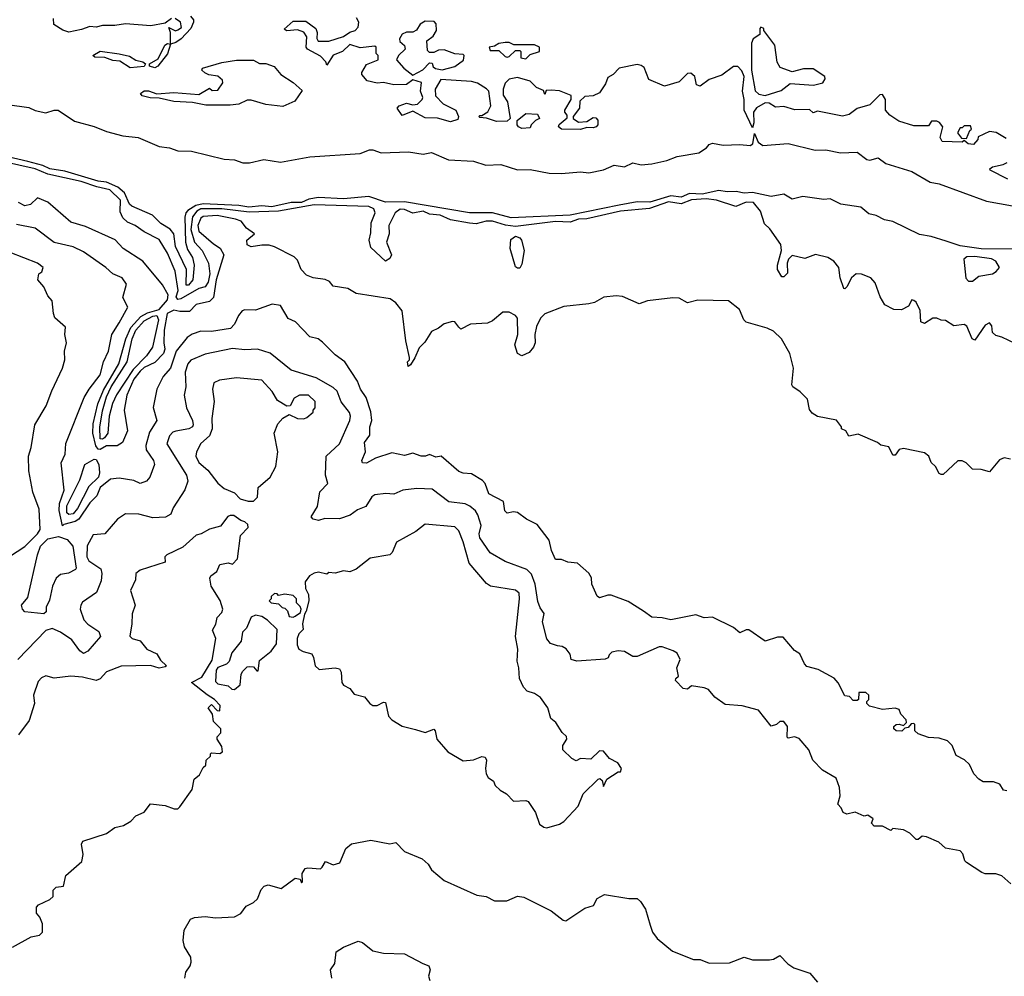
# Model space of a CAD drawing. Extents: x 2386423 to 2568864, y 578392 to 761999.
# Tile 307 of 454: x 2484351 to 2489046, y 679375 to 683936. Entities that reach past the tile are written whole.
import ezdxf

# ---------------------------------------------------------------- set-up
doc = ezdxf.new("R2010")
doc.units = 0

msp = doc.modelspace()

# ---------------------------------------------------------------- linework, layer by layer
at = {"layer": '0CON05XD'}
for points in [[(2485075, 683942.5), (2485045, 683920), (2484976.4, 683906.4), (2484855, 683916), (2484805, 683908), (2484745, 683908), (2484715, 683900), (2484685, 683903.8), (2484645, 683888.8), (2484585, 683877.5), (2484556.4, 683886.4), (2484513.6, 683913.6), (2484511.7, 683941.7)], [(2485165, 683952.5), (2485180, 683935), (2485180, 683925), (2485166.1, 683893.9), (2485120, 683845), (2485095, 683826.7), (2485070, 683820), (2485056.1, 683773.9), (2485010, 683715), (2484995, 683706.7), (2484970, 683715), (2484970, 683725), (2485010.7, 683749.3), (2485043.3, 683815), (2485055, 683822.5), (2485070, 683820), (2485070, 683875), (2485061.7, 683898.3), (2485093, 683883), (2485105, 683887.5), (2485121.7, 683898.3), (2485117.5, 683925), (2485091.7, 683941.7)], [(2487775, 683713.8), (2487755, 683713.3), (2487698.3, 683671.7), (2487639.3, 683650.7), (2487595, 683620), (2487577.5, 683625), (2487570, 683665), (2487551.7, 683681.7), (2487535, 683680), (2487495, 683640), (2487425, 683618.8), (2487350.7, 683650.7), (2487328.3, 683708.3), (2487315, 683717.5), (2487295, 683722.5), (2487210, 683705), (2487180, 683675), (2487155, 683660), (2487145, 683630), (2487115, 683587.5), (2487085, 683573.3), (2487045, 683570), (2487021.7, 683548.3), (2487020, 683515), (2486990, 683475), (2486990, 683465), (2487015, 683447.5), (2487055, 683450), (2487085, 683470), (2487098.3, 683468.3), (2487107.5, 683457.5), (2487107.5, 683435), (2487100, 683425), (2487085, 683420), (2487055, 683422.5), (2487025, 683413.3), (2486935, 683413.8), (2486920, 683425), (2486923.6, 683436.4), (2486961.7, 683468.3), (2486961.7, 683481.7), (2486950, 683495), (2486950, 683505), (2486980, 683555), (2486980, 683575), (2486925, 683596.7), (2486885, 683600), (2486861.7, 683598.3), (2486855, 683580), (2486848.3, 683598.3), (2486815, 683613.3), (2486785, 683642.5), (2486725, 683661.2), (2486685, 683652.5), (2486666.4, 683633.6), (2486656.7, 683605), (2486657, 683577), (2486676.7, 683545), (2486690, 683465), (2486675, 683452.5), (2486625, 683450), (2486577, 683467), (2486545, 683470), (2486540, 683475), (2486545, 683480), (2486555, 683480), (2486583, 683497), (2486597.5, 683525), (2486587.5, 683595), (2486577, 683607), (2486533.6, 683633.6), (2486505, 683641.2), (2486358.3, 683651.7), (2486332.5, 683605), (2486333, 683573), (2486370, 683535), (2486430, 683505), (2486443.3, 683475), (2486439.5, 683460.5), (2486405, 683448.8), (2486343, 683467), (2486285, 683467.5), (2486225, 683500), (2486175, 683480), (2486150, 683515), (2486160, 683525), (2486195, 683537.5), (2486225, 683530), (2486247, 683533), (2486270, 683555), (2486272.5, 683565), (2486262.5, 683595), (2486267, 683637), (2486225, 683650), (2486195, 683627.5), (2486135, 683626.2), (2486085, 683637.5), (2486055, 683633.3), (2486007.5, 683645), (2485982.5, 683675), (2485982.5, 683685), (2486005, 683722.5), (2486060, 683745), (2486060, 683765), (2486050, 683775), (2486050, 683805), (2486045, 683810), (2485975, 683802.5), (2485925, 683817.5), (2485890, 683785), (2485845, 683767.5), (2485815, 683720), (2485810, 683735), (2485785, 683762.5), (2485722.5, 683795), (2485717.5, 683805), (2485720, 683855), (2485706.4, 683876.4), (2485675, 683887.5), (2485625, 683883.3), (2485611.7, 683891.7), (2485655, 683928.8), (2485715, 683928.8), (2485763.6, 683893.6), (2485770, 683875), (2485767, 683847), (2485773.6, 683833.6), (2485825, 683833.3), (2485895, 683856.7), (2485925, 683877.5), (2485950, 683885), (2485965, 683900), (2485967.5, 683925), (2485957.5, 683945)], [(2486225, 683672.5), (2486273, 683697), (2486305, 683730), (2486318.3, 683728.3), (2486321.7, 683711.7), (2486333, 683703), (2486365, 683697.5), (2486425, 683712.5), (2486467, 683743), (2486470, 683765), (2486465, 683770), (2486425, 683773.3), (2486375, 683793.3), (2486348.3, 683791.7), (2486325, 683780), (2486305, 683780), (2486295, 683790), (2486292.5, 683835), (2486323, 683857), (2486337.5, 683885), (2486337, 683917), (2486327, 683927), (2486285, 683930), (2486260, 683915), (2486243, 683887), (2486225, 683877.5), (2486195, 683876.7), (2486175, 683867.5), (2486162.5, 683845), (2486163, 683833), (2486185, 683812.5), (2486188.8, 683795), (2486156.7, 683765), (2486147.5, 683745), (2486182.5, 683705), (2486225, 683672.5)], [(2487905, 683574.2), (2487981.7, 683598.3), (2488025, 683632.5), (2488136.1, 683623.9), (2488180, 683635), (2488192.5, 683655), (2488190, 683665), (2488135, 683702.5), (2488088.3, 683701.7), (2488035, 683687.5), (2487977.5, 683707.5), (2487963.6, 683733.6), (2487952.5, 683815), (2487900, 683885), (2487900, 683895), (2487885, 683900), (2487880, 683895), (2487880, 683865), (2487848.8, 683845), (2487840, 683825), (2487840.4, 683695), (2487857.3, 683597.3), (2487875, 683580.6), (2487905, 683574.2)], [(2486765, 683750), (2486785, 683770), (2486830, 683785), (2486830, 683805), (2486805, 683816.7), (2486707, 683817), (2486685, 683826.7), (2486665, 683826.7), (2486635, 683822.5), (2486615, 683810), (2486590, 683805), (2486595, 683790), (2486635, 683790), (2486665, 683760), (2486675, 683757.5), (2486685, 683760), (2486715, 683790), (2486735, 683790), (2486740, 683785), (2486740, 683755), (2486765, 683750)], [(2484877, 683707), (2484828.8, 683738.8), (2484795, 683742), (2484756.1, 683756.1), (2484708.3, 683758.3), (2484700, 683765), (2484735, 683785.8), (2484825, 683774), (2484875, 683762.5), (2484905, 683743.8), (2484937.5, 683735), (2484950, 683725), (2484945, 683713.3), (2484877, 683707)], [(2485605, 683522.5), (2485525, 683531.2), (2485455, 683552.5), (2485435, 683552.5), (2485395, 683533.3), (2485355, 683528.8), (2485238.3, 683528.3), (2485175, 683541.2), (2485085, 683546), (2485015, 683562.5), (2484973.6, 683563.6), (2484935, 683573.3), (2484927.5, 683585), (2484945, 683596.7), (2484965, 683596.7), (2485005, 683582.5), (2485085, 683588.8), (2485205, 683580), (2485255, 683610), (2485268.3, 683598.3), (2485295, 683600), (2485320, 683635), (2485318.3, 683648.3), (2485295, 683667.5), (2485253, 683673), (2485233, 683683), (2485220, 683695), (2485222.5, 683705), (2485315, 683732), (2485385, 683743.3), (2485465, 683742.5), (2485495, 683727.5), (2485525, 683726.7), (2485563.6, 683713.6), (2485596.7, 683675), (2485655, 683636.7), (2485698.3, 683598.3), (2485663, 683547), (2485605, 683522.5)], [(2489055, 683370), (2489007.7, 683397.7), (2488975, 683402.5), (2488921.7, 683378.3), (2488920, 683365), (2488899.3, 683340.7), (2488874.1, 683344.1), (2488855, 683360), (2488845, 683352.5), (2488750, 683355), (2488740, 683375), (2488752.5, 683425), (2488736.4, 683446.4), (2488725, 683452.5), (2488698.3, 683451.7), (2488685, 683430), (2488615, 683430), (2488543, 683453), (2488500.7, 683480.7), (2488480, 683505), (2488480, 683555), (2488465, 683580), (2488451.7, 683578.3), (2488405, 683530), (2488345, 683512.5), (2488306.2, 683483.8), (2488275, 683476.7), (2488155, 683500), (2488135, 683492.5), (2488117.5, 683507.5), (2488046.4, 683506.4), (2487995, 683522), (2487955, 683518.8), (2487925, 683538.8), (2487905, 683540), (2487865, 683515.4), (2487849.6, 683495), (2487850.8, 683445), (2487845, 683420), (2487805.7, 683505), (2487806.2, 683555), (2487798.2, 683595), (2487805.3, 683665.3), (2487795, 683692.9), (2487775, 683713.8)], [(2484291.7, 683531.7), (2484395, 683517.8), (2484425, 683502.7), (2484475, 683491.8), (2484515, 683505.3), (2484534.7, 683504.7), (2484611.8, 683451.8), (2484705, 683427.4), (2484765, 683402.9), (2484842.8, 683382.8), (2484915, 683374.7), (2485015, 683332.1), (2485065, 683324.8), (2485105, 683310.2), (2485169.3, 683309.3), (2485325, 683270.7), (2485375, 683267.4), (2485415, 683253.3), (2485446.3, 683253.7), (2485515, 683268.8), (2485595, 683256.7), (2485735, 683282.6), (2485975, 683298.1), (2486019.2, 683315), (2486035, 683315.4), (2486075, 683301), (2486205, 683306.2), (2486275, 683295.6), (2486315, 683302.4), (2486395, 683267.3), (2486515, 683261.4), (2486572.9, 683242.9), (2486645, 683245.2), (2486725, 683220.6), (2486785, 683221.7), (2486874.8, 683204.8), (2486935, 683202.6), (2487025, 683211.4), (2487065, 683205.3), (2487135, 683220.8), (2487185, 683243.2), (2487235, 683234.1), (2487275, 683254), (2487315, 683243.4), (2487365, 683249.1), (2487436, 683265), (2487485.7, 683284.3), (2487588.6, 683301.4), (2487625.3, 683324.7), (2487639.2, 683340.8), (2487655, 683347.5), (2487705, 683338.2), (2487785, 683341.1), (2487834.2, 683335.8), (2487847.3, 683345), (2487855, 683393.8), (2487873, 683353), (2487895, 683335.8), (2488015, 683346.1), (2488144.8, 683314.8), (2488195, 683315.2), (2488265, 683301.2), (2488345, 683305.3), (2488390.3, 683270.3), (2488405, 683266.9), (2488445, 683277.3), (2488480.5, 683250.5), (2488605, 683211.9), (2488691.8, 683161.8), (2488735, 683153.9), (2488960.4, 683070.4), (2489085, 683048.4)], [(2486745, 683417.5), (2486730, 683425), (2486722.5, 683435), (2486722.5, 683455), (2486765, 683488.8), (2486820, 683485), (2486830, 683465), (2486810, 683455), (2486790, 683435), (2486785, 683420), (2486745, 683417.5)], [(2488865, 683370), (2488881.7, 683408.3), (2488890, 683415), (2488885, 683430), (2488855, 683430), (2488845, 683420), (2488835, 683420), (2488823, 683397), (2488841.7, 683371.7), (2488865, 683370)], [(2489100.7, 682390.7), (2489035, 682422.5), (2489005, 682430), (2488990, 682445), (2488987, 682477), (2488975, 682490), (2488955, 682480), (2488905, 682407.5), (2488893.3, 682415), (2488867.5, 682475), (2488855, 682483.3), (2488805, 682476.7), (2488765, 682502.5), (2488745, 682503.3), (2488725, 682513.3), (2488705, 682513.3), (2488665, 682487.5), (2488647.5, 682495), (2488645, 682550), (2488625, 682590), (2488615, 682597.5), (2488605, 682600), (2488589.3, 682570.7), (2488555, 682553.3), (2488520, 682555), (2488477, 682577), (2488453.3, 682615), (2488430.7, 682680.7), (2488410, 682705), (2488365, 682722.5), (2488340, 682725), (2488316.7, 682705), (2488295, 682662.5), (2488285, 682652.5), (2488280, 682655), (2488263.8, 682705), (2488257.5, 682755), (2488232.5, 682785), (2488205, 682802.5), (2488145, 682816.7), (2488095, 682797.5), (2488035, 682812.5), (2488017.5, 682795), (2488010, 682775), (2488011.7, 682728.3), (2487995, 682710), (2487985, 682710), (2487963.8, 682745), (2487963.8, 682765), (2487984, 682835), (2487980, 682865), (2487928.3, 682938.3), (2487903, 682963), (2487882.7, 683022.7), (2487850, 683065), (2487815.5, 683065.5), (2487765, 683046), (2487674, 683075), (2487625, 683082.7), (2487555, 683076.6), (2487505, 683058), (2487445, 683067.2), (2487353.9, 683036.1), (2487215, 683022.6), (2487055, 682987.2), (2487016, 682985), (2486975, 682970.4), (2486905, 682974.1), (2486715, 682950.4), (2486666.9, 682956.9), (2486604.7, 682975.3), (2486575, 682975.3), (2486526.8, 682963.2), (2486495, 682965.7), (2486405, 682981.7), (2486355, 683004.7), (2486305, 683009.5), (2486275, 683023.4), (2486225, 683013.9), (2486185, 683031.3), (2486165, 683033.2), (2486140.6, 683015), (2486110.5, 682955), (2486112.2, 682915), (2486100, 682875), (2486123.8, 682815), (2486115, 682796.7), (2486095, 682784), (2486025, 682850), (2486017.8, 682885), (2486025, 682920), (2486026.9, 682966.9), (2486046.2, 683015), (2486039.1, 683035), (2486015, 683045.7), (2485755, 683053.3), (2485585, 683022.9), (2485445, 683019.1), (2485315, 683034.9), (2485215, 683034.1), (2485195, 683023.3), (2485174.4, 682995.6), (2485167, 682935), (2485184.9, 682874.9), (2485220.2, 682835), (2485250.3, 682775), (2485258.1, 682725), (2485250, 682685), (2485235, 682661.8), (2485205, 682653.8), (2485119.7, 682605), (2485105, 682602.1), (2485096.5, 682615), (2485105.9, 682645), (2485092.4, 682737.6), (2485055, 682822.9), (2485015, 682887.5), (2484945, 682924.3), (2484902, 682955), (2484865, 682970), (2484842.1, 682992.1), (2484829.8, 683019.8), (2484830.8, 683075), (2484780, 683125), (2484718.8, 683138.8), (2484644.2, 683165), (2484485, 683198.9), (2484424, 683225), (2484175, 683281.3)], [(2489125, 682841.3), (2488935, 682842.9), (2488835, 682858.2), (2488769.5, 682879.5), (2488696.9, 682903.1), (2488641.9, 682911.9), (2488515, 682974.6), (2488475, 682981.1), (2488435, 683002.1), (2488400, 683010), (2488361.9, 683041.9), (2488266.4, 683056.4), (2488215, 683081.5), (2488185, 683078.6), (2488085, 683093.2), (2488035, 683081.1), (2487995, 683104.6), (2487935, 683093.8), (2487845, 683111.6), (2487805, 683109.3), (2487767.6, 683117.6), (2487725, 683114.8), (2487685, 683122.4), (2487605, 683104.9), (2487545, 683107), (2487505, 683090.7), (2487455, 683095.6), (2487355, 683066.5), (2487295, 683068.3), (2487208.7, 683051.3), (2486975, 683004.1), (2486695, 682991.2), (2486605, 683014.8), (2486495, 683015.8), (2486185, 683066.9), (2486095, 683066.2), (2486015, 683093.7), (2485895, 683082.2), (2485775, 683089), (2485729.4, 683080.6), (2485695, 683064.8), (2485645, 683065.3), (2485553.5, 683043.5), (2485505, 683048.5), (2485442.9, 683042.8), (2485395, 683050.8), (2485225, 683057.7), (2485190.2, 683049.8), (2485153.2, 683026.8), (2485142.9, 683015), (2485138.7, 682995), (2485142.1, 682875), (2485150.7, 682840.7), (2485175, 682802), (2485182.3, 682765), (2485176.7, 682695), (2485155, 682670.9), (2485145, 682670.8), (2485145.4, 682745), (2485093.1, 682855), (2485085.3, 682915), (2485067.7, 682937.7), (2485023.6, 682965), (2484983.4, 683003.4), (2484885, 683047.4), (2484875, 683056.2), (2484851.1, 683111.1), (2484818.2, 683138.2), (2484765, 683161.1), (2484725, 683166.6), (2484565.6, 683214.4), (2484495, 683225.6), (2484461.1, 683241.1), (2484390.1, 683260.1), (2484202.8, 683302.8)], [(2489062.5, 683175), (2488978.3, 683218.3), (2488977.5, 683225), (2488990, 683235), (2489040, 683245), (2489060, 683255)], [(2489075, 681841.2), (2489045, 681846.2), (2489022.4, 681837.6), (2488975, 681780), (2488935, 681791.2), (2488893.6, 681793.6), (2488863.6, 681823.6), (2488845, 681832.5), (2488825, 681832.5), (2488755, 681767.5), (2488745, 681767.5), (2488735, 681772.5), (2488717.5, 681805), (2488697.5, 681825), (2488686.7, 681855), (2488665, 681871.2), (2488565, 681891.2), (2488543.9, 681886.1), (2488525, 681860), (2488515, 681860), (2488495, 681900), (2488457.5, 681907.5), (2488440.7, 681920.7), (2488349.3, 681959.3), (2488305, 681950), (2488290, 681975), (2488270, 681985), (2488270, 681995), (2488246.1, 682026.1), (2488155, 682043.3), (2488130.5, 682060.5), (2488117.7, 682077.7), (2488107.3, 682127.3), (2488072.3, 682162.3), (2488037.5, 682185), (2488032.5, 682195), (2488040, 682275), (2488023.8, 682345), (2487984, 682415), (2487945, 682450.6), (2487915, 682465.5), (2487815, 682494), (2487804.2, 682505), (2487783.8, 682555), (2487730, 682595), (2487585, 682599.2), (2487535, 682586), (2487495, 682608), (2487465, 682610), (2487345, 682595.8), (2487305, 682582), (2487225.8, 682615.8), (2487195, 682620), (2487136.7, 682613.3), (2487091.7, 682588.3), (2487065, 682580.8), (2486945, 682568.8), (2486855, 682534), (2486835, 682512.5), (2486815, 682472.5), (2486806.6, 682435), (2486809.3, 682395), (2486801.1, 682375), (2486780.1, 682349.9), (2486745, 682333.5), (2486724.1, 682344.1), (2486711.8, 682385), (2486726.4, 682435), (2486725, 682512.5), (2486715, 682526.2), (2486685, 682541.2), (2486655, 682541.2), (2486605, 682500), (2486581.2, 682488.8), (2486500, 682485), (2486455, 682460), (2486445, 682470), (2486426.2, 682496.2), (2486415, 682496.7), (2486375, 682486.7), (2486347.5, 682465), (2486315, 682450), (2486282.2, 682397.8), (2486255, 682372), (2486235, 682323.3), (2486215, 682290), (2486202.5, 682282.5), (2486200, 682305), (2486210, 682315), (2486210, 682325), (2486191.4, 682405), (2486175, 682547.5), (2486145, 682586.2), (2486117.5, 682605), (2485955, 682631.2), (2485915, 682653.8), (2485846.1, 682666.1), (2485827.3, 682687.3), (2485807.7, 682697.7), (2485750, 682705), (2485717.7, 682717.7), (2485693.3, 682745), (2485675, 682790), (2485660, 682805), (2485565, 682853.3), (2485540.7, 682860.7), (2485505, 682861.2), (2485455, 682852.5), (2485435, 682862.5), (2485433.3, 682885), (2485470, 682915), (2485432.3, 682942.3), (2485407.5, 682975), (2485380, 682985), (2485292.4, 683002.4), (2485225, 682998.5), (2485215, 682989.4), (2485200.3, 682955), (2485205, 682928), (2485275, 682867.5), (2485307.2, 682847.2), (2485324.3, 682815), (2485287.2, 682695), (2485275, 682611.4), (2485255, 682592.5), (2485191.7, 682578.3), (2485160, 682545), (2485114.2, 682544.2), (2485085, 682551.2), (2485054.6, 682535), (2485039.2, 682455), (2485037.3, 682395), (2485042.5, 682365), (2485036, 682345), (2484995, 682301.2), (2484945, 682278.1), (2484925, 682259.6), (2484895, 682222.7), (2484861.6, 682145), (2484849.3, 682075), (2484864.6, 681975.4), (2484840.3, 681919.7), (2484815.3, 681904.7), (2484765, 681904.2), (2484735, 681887.3), (2484725, 681887.9), (2484713.3, 681903.4), (2484698.9, 681965), (2484701.3, 682008.7), (2484722.8, 682105), (2484750, 682169.9), (2484823.4, 682295), (2484857.3, 682415), (2484881.3, 682468.7), (2484929, 682521), (2484960.9, 682539.1), (2485015.1, 682554.9), (2485055, 682600), (2485057.9, 682625), (2485032.4, 682672.4), (2484938, 682785), (2484844, 682845), (2484806.3, 682886.3), (2484665, 682949.5), (2484595, 682970.6), (2484485.6, 683065.6), (2484435, 683087.1), (2484402.5, 683055), (2484375, 683049.2), (2484344.7, 683064.7)], [(2487325, 681116.2), (2487251.7, 681161.7), (2487171.7, 681191.7), (2487155, 681192.5), (2487115, 681180), (2487105, 681186.7), (2487078.8, 681245), (2487076.7, 681275), (2487065, 681297.5), (2487010, 681345), (2486965, 681350), (2486935, 681362.5), (2486905, 681362.5), (2486886, 681405), (2486876.2, 681455), (2486818.3, 681528.3), (2486766.7, 681555), (2486725, 681586.7), (2486705, 681590), (2486675, 681582.5), (2486664.2, 681594.2), (2486658.3, 681638.3), (2486587.5, 681675), (2486570, 681725), (2486558.3, 681738.3), (2486505, 681771.2), (2486465, 681774), (2486445, 681782), (2486360, 681855), (2486335, 681850), (2486305, 681862.5), (2486285.8, 681854.2), (2486265.7, 681854.3), (2486225, 681869.2), (2486185, 681858.8), (2486125, 681871.2), (2486047.5, 681845), (2486005, 681821.2), (2485985, 681822.5), (2485982.5, 681835), (2486000, 681875), (2485995, 681920), (2486020, 681955), (2486020, 681995), (2486029.2, 682025), (2486025.5, 682065.5), (2486003.1, 682135), (2485976, 682175), (2485962.3, 682212.3), (2485901.2, 682305), (2485855, 682338), (2485795, 682398.8), (2485773.9, 682413.9), (2485735, 682423.8), (2485665.5, 682495.5), (2485631.7, 682511.7), (2485595, 682573.8), (2485555, 682580), (2485475, 682551.4), (2485425, 682553.3), (2485411.7, 682548.3), (2485394.1, 682525.9), (2485375.7, 682484.3), (2485356.2, 682463.8), (2485265, 682448.8), (2485215, 682451.4), (2485172.8, 682437.2), (2485149.8, 682420.2), (2485097.5, 682355), (2485070.4, 682275), (2485035.6, 682235), (2485004.4, 682175), (2484986.5, 682086.5), (2485004.3, 682025), (2484970, 681970), (2484952.1, 681905), (2484953.6, 681885), (2484988.1, 681835), (2484994.2, 681815), (2484972, 681755), (2484955, 681736), (2484925, 681724.2), (2484895, 681738.6), (2484825, 681750.7), (2484784.3, 681745.7), (2484733.8, 681705), (2484718.1, 681665), (2484685, 681631.9), (2484632.2, 681555), (2484615, 681543.7), (2484560.8, 681529.2), (2484555, 681522), (2484538.3, 681595), (2484541, 681629), (2484562.2, 681692.2), (2484547.7, 681822.3), (2484567.5, 681865), (2484570, 681915), (2484658, 682135), (2484681.2, 682175), (2484735, 682242.5), (2484750, 682305), (2484773.8, 682355), (2484790, 682435), (2484825, 682490), (2484866.2, 682565), (2484841.7, 682611.7), (2484859.2, 682675), (2484839.2, 682705), (2484794.6, 682724.6), (2484762, 682755), (2484655, 682829.2), (2484605, 682852.9), (2484515, 682873.1), (2484425, 682942.5), (2484335, 682960)], [(2486725, 682750.6), (2486715, 682758), (2486690, 682845), (2486692.2, 682887.8), (2486715, 682904.2), (2486735, 682896.2), (2486744, 682885), (2486756.5, 682835), (2486745, 682770), (2486735, 682751.9), (2486725, 682750.6)], [(2484265, 681352), (2484375.6, 681424.4), (2484436.2, 681485), (2484448, 681505), (2484442.7, 681602.7), (2484413, 681683), (2484394.3, 681785), (2484391.9, 681855), (2484405, 681896.7), (2484422.5, 682005), (2484477.5, 682095), (2484503.4, 682166.6), (2484554.2, 682275), (2484565.8, 682315), (2484564.2, 682355.8), (2484573.8, 682395), (2484566.2, 682435), (2484569.5, 682469.5), (2484518.5, 682515), (2484511.1, 682535), (2484505.8, 682595.8), (2484485, 682620), (2484465, 682662.5), (2484437.5, 682695), (2484442.5, 682725), (2484456.1, 682733.9), (2484463.3, 682755), (2484435, 682775.8), (2484305, 682825.6)], [(2488895, 682690), (2488925, 682712.5), (2488990, 682725), (2489007.5, 682735), (2489022.5, 682755), (2489005.6, 682785), (2488985, 682795.4), (2488905, 682807.5), (2488867.5, 682805), (2488852.5, 682795), (2488863, 682703), (2488875, 682690), (2488895, 682690)], [(2484745, 681935.5), (2484735, 681937.5), (2484733.4, 681993.4), (2484745, 682070.8), (2484765, 682138.2), (2484786.9, 682185), (2484862.8, 682305), (2484887.6, 682415), (2484904, 682455), (2484945, 682500.9), (2484985, 682522.1), (2485005.1, 682525.1), (2485012.8, 682505), (2484983.6, 682375), (2484955.9, 682334.1), (2484891.1, 682268.9), (2484813, 682147), (2484793.8, 682106.2), (2484776.9, 682045), (2484770.3, 681965), (2484755, 681942.8), (2484745, 681935.5)], [(2489076.7, 679815), (2489035, 679853.3), (2489005, 679863.3), (2488955, 679863.3), (2488939.3, 679869.3), (2488865, 679917.5), (2488857.5, 679925), (2488848.3, 679958.3), (2488835, 679972.5), (2488766.1, 679986.1), (2488734.1, 680014.1), (2488675, 680040), (2488655, 680042.5), (2488635, 680027.5), (2488625, 680027.5), (2488595, 680056.7), (2488565, 680073.3), (2488515, 680080), (2488505, 680070), (2488465, 680090), (2488425, 680090), (2488412.5, 680105), (2488420, 680125), (2488395, 680142.5), (2488378.3, 680138.3), (2488335, 680156.7), (2488295, 680147.5), (2488277.5, 680155), (2488268.3, 680178.3), (2488252.5, 680195), (2488264, 680235), (2488260, 680275), (2488245, 680320), (2488178.3, 680358.3), (2488132.5, 680405), (2488113.3, 680455), (2488067.9, 680507.9), (2488045, 680516.7), (2488015, 680510), (2488010, 680515), (2488012.5, 680565), (2487995, 680590), (2487975, 680590), (2487960, 680575), (2487935, 680567.5), (2487873.8, 680643.8), (2487796.4, 680663.6), (2487715, 680671.2), (2487665, 680706.2), (2487635, 680742.5), (2487615, 680750), (2487555, 680760), (2487535, 680743.3), (2487515, 680747.5), (2487477.5, 680785), (2487480, 680795), (2487492.5, 680805), (2487483.8, 680845), (2487500, 680885), (2487486.2, 680915), (2487467, 680927), (2487415, 680945.7), (2487400, 680945), (2487295, 680898.8), (2487275, 680900), (2487235, 680923.3), (2487205, 680926.2), (2487175, 680920), (2487161.7, 680908.3), (2487156.4, 680893.6), (2487143, 680887), (2487007, 680877), (2486980, 680885), (2486975, 680910), (2486956.4, 680936.4), (2486937, 680947), (2486915, 680950), (2486881.7, 680961.7), (2486864.2, 680984.2), (2486844.3, 681065), (2486852.5, 681105), (2486831.9, 681131.9), (2486821.2, 681161.2), (2486809.6, 681245), (2486792, 681292), (2486768.8, 681315), (2486665, 681353.1), (2486593.8, 681393.8), (2486544.4, 681465), (2486541.1, 681485), (2486551.1, 681525), (2486535.6, 681575), (2486525, 681594.2), (2486497.2, 681617.2), (2486475, 681626.9), (2486396.4, 681636.4), (2486318.3, 681698.3), (2486245, 681700), (2486177.7, 681692.3), (2486135, 681673.3), (2486096.4, 681676.4), (2486045, 681670.8), (2486029.7, 681660.3), (2486001.2, 681615), (2485961.7, 681598.3), (2485926.8, 681573.2), (2485875, 681556.2), (2485805, 681557.5), (2485775, 681547.5), (2485750, 681555), (2485740, 681565), (2485771.2, 681615), (2485781.2, 681685), (2485820, 681725), (2485808.8, 681765), (2485812.5, 681855), (2485875.6, 681914.4), (2485924.5, 682025), (2485928.2, 682045), (2485923.8, 682063.8), (2485884, 682114), (2485864.8, 682164.8), (2485845, 682182.7), (2485765, 682227.9), (2485645, 682264.2), (2485545.3, 682345.3), (2485485, 682365.4), (2485425, 682361.5), (2485365, 682367.5), (2485235, 682340.9), (2485166.9, 682313.1), (2485152.7, 682295), (2485139.6, 682255), (2485143.1, 682185), (2485135.7, 682145), (2485145.6, 682085), (2485174.5, 682025), (2485178.1, 682005), (2485174, 681995), (2485156.7, 681985), (2485095.5, 681974.5), (2485080.9, 681969.1), (2485065, 681952.5), (2485053.1, 681913.1), (2485145.7, 681765), (2485152, 681735), (2485137.5, 681695), (2485081.9, 681608.1), (2485072.1, 681577.9), (2485046.3, 681563.7), (2484985, 681560.9), (2484918, 681578), (2484855, 681580.6), (2484816.9, 681555), (2484755.9, 681484.1), (2484700.3, 681479.7), (2484673, 681427), (2484670.5, 681375), (2484680, 681355), (2484738.3, 681318.3), (2484742.8, 681295), (2484739.3, 681260.7), (2484716.7, 681205), (2484650.9, 681159.1), (2484641.5, 681145), (2484639.2, 681125), (2484656, 681075), (2484675, 681053.9), (2484728, 681018), (2484736, 680995), (2484676, 680925), (2484655, 680914), (2484637, 680927), (2484599.2, 680979.2), (2484545.2, 681015.2), (2484505, 681032.4), (2484475.8, 681024.2), (2484341.4, 680885)], [(2485439.5, 681639.5), (2485465, 681640), (2485485, 681660), (2485487.5, 681705), (2485545.6, 681754.4), (2485571.9, 681805), (2485581.2, 681875), (2485563.8, 681965), (2485581.7, 682008.3), (2485605, 682036.7), (2485635, 682053.3), (2485675, 682033.8), (2485705, 682033.3), (2485720.7, 682039.3), (2485750, 682065), (2485750, 682075), (2485760, 682085), (2485760, 682115), (2485727.5, 682145), (2485685, 682145.7), (2485658.8, 682131.2), (2485640, 682095), (2485625, 682093.3), (2485580.8, 682120.8), (2485555, 682163.3), (2485505, 682216.7), (2485385, 682229.2), (2485303.2, 682216.8), (2485275.8, 682204.2), (2485270.8, 682175), (2485277.5, 682115), (2485267.5, 682035), (2485268.5, 681985), (2485255, 681952.5), (2485213.8, 681915), (2485194.2, 681875.8), (2485190.8, 681855), (2485204.4, 681825), (2485247.4, 681787.4), (2485295, 681725.7), (2485325, 681700.8), (2485375, 681680), (2485401.7, 681651.7), (2485439.5, 681639.5)], [(2484585, 681576.9), (2484576.2, 681585), (2484575, 681617.8), (2484637.8, 681742.2), (2484661.9, 681815), (2484705, 681840.3), (2484715, 681839.6), (2484728.4, 681815), (2484731.9, 681775), (2484726.7, 681755), (2484680.4, 681709.6), (2484626, 681605), (2484605, 681579.4), (2484585, 681576.9)], [(2484316.7, 679513.3), (2484405, 679562.5), (2484445, 679570), (2484460, 679585), (2484460, 679625), (2484447, 679657), (2484430, 679675), (2484430, 679705), (2484440, 679715), (2484495, 679740), (2484510, 679755), (2484510, 679785), (2484525, 679800), (2484560, 679805), (2484570, 679855), (2484647.3, 679922.7), (2484653.1, 679955), (2484645.5, 680005), (2484651.1, 680018.9), (2484765, 680056.2), (2484805, 680083.8), (2484845, 680093.3), (2484880, 680115), (2484905, 680140), (2484945, 680157.5), (2484975, 680196.2), (2485045, 680188.8), (2485087, 680173), (2485105, 680172.5), (2485115, 680182.5), (2485173.3, 680265), (2485182.5, 680315), (2485207.5, 680335), (2485225, 680370), (2485238.3, 680381.7), (2485240, 680405), (2485260, 680425), (2485260, 680435), (2485265, 680440), (2485305, 680437.5), (2485317.5, 680445), (2485315, 680470), (2485292.5, 680505), (2485293, 680517), (2485310, 680535), (2485310, 680555), (2485275, 680590), (2485270, 680625), (2485250, 680655), (2485265, 680670), (2485291.7, 680641.7), (2485305, 680640), (2485306.4, 680666.4), (2485280, 680695), (2485245, 680716.7), (2485170, 680775), (2485219.3, 680800.7), (2485267.7, 680882.3), (2485286.7, 680985), (2485270, 681025), (2485286.4, 681053.6), (2485292.5, 681085), (2485315, 681110), (2485320, 681125), (2485306.1, 681166.1), (2485263.3, 681235), (2485257, 681273), (2485262.5, 681285), (2485290, 681305), (2485305, 681337.5), (2485345, 681346.7), (2485365, 681340), (2485390, 681365), (2485403.6, 681476.4), (2485440, 681515), (2485438.3, 681528.3), (2485425, 681542.5), (2485405, 681547.5), (2485371.7, 681571.7), (2485355, 681572.5), (2485343.6, 681566.4), (2485308.3, 681521.7), (2485255, 681506.7), (2485215.9, 681484.1), (2485192.3, 681477.7), (2485128.7, 681421.3), (2485052.5, 681385), (2485042.5, 681375), (2485045, 681350), (2484925, 681311.2), (2484904.3, 681295.7), (2484903.3, 681265), (2484878.8, 681215), (2484901.2, 681145), (2484886.4, 681103.6), (2484886.1, 681056.1), (2484876.4, 680996.4), (2484887.5, 680985), (2484925, 680973.8), (2484957.5, 680935), (2485005, 680912.5), (2485021.7, 680881.7), (2485050, 680855), (2485045, 680850), (2485015, 680843.8), (2484975, 680856.7), (2484835, 680854), (2484765, 680826), (2484735, 680793.8), (2484715, 680785.8), (2484650.7, 680800.7), (2484594.6, 680805.4), (2484515, 680796.2), (2484475, 680806.7), (2484455, 680797.5), (2484439.3, 680780.7), (2484416.2, 680715), (2484421.2, 680675), (2484396.2, 680595), (2484345, 680526.7)], [(2486865, 680083.3), (2486925, 680100), (2486945, 680113.3), (2487014.1, 680185.9), (2487037.5, 680245), (2487110, 680315), (2487117, 680317), (2487128.3, 680308.3), (2487135, 680280), (2487150, 680315), (2487205, 680350), (2487215, 680350), (2487220, 680365), (2487203, 680393), (2487163.6, 680413.6), (2487135, 680447.5), (2487115, 680450), (2487075, 680410), (2487025, 680412.5), (2487005, 680402.5), (2486983.6, 680413.6), (2486940, 680455), (2486940, 680475), (2486960, 680505), (2486958.3, 680518.3), (2486937, 680537), (2486907.5, 680585), (2486883.9, 680603.9), (2486870, 680655), (2486833.9, 680703.9), (2486805, 680722.5), (2486770, 680735), (2486753, 680753), (2486733.9, 680793.9), (2486731.2, 680845), (2486722.3, 680877.7), (2486725.6, 680935), (2486714.4, 680995), (2486734.4, 681175), (2486731.9, 681201.9), (2486715, 681215.7), (2486595.7, 681235.7), (2486577.4, 681247.4), (2486494.5, 681345), (2486466, 681446), (2486445, 681498.8), (2486425, 681518), (2486285, 681530), (2486240, 681495), (2486147.5, 681445), (2486126.2, 681395), (2486115, 681383.8), (2486022.1, 681367.9), (2485955, 681316), (2485925, 681304), (2485895, 681308.8), (2485855, 681297.5), (2485825, 681300), (2485815, 681292.5), (2485775, 681302.5), (2485755, 681296.7), (2485732.5, 681285), (2485712.5, 681255), (2485713.6, 681223.6), (2485727.5, 681195), (2485730, 681165), (2485717.5, 681115), (2485708.3, 681101.7), (2485700, 681055), (2485701.7, 681028.3), (2485681.7, 681008.3), (2485673.9, 680986.1), (2485673.3, 680955), (2485682.5, 680935), (2485703, 680923), (2485743, 680913), (2485752.5, 680895), (2485760, 680855), (2485778.3, 680838.3), (2485855, 680846.2), (2485875, 680840), (2485883.8, 680825), (2485886.7, 680775), (2485895, 680763.3), (2485925, 680746.7), (2485945, 680720), (2485995, 680706.7), (2486020, 680675), (2486035, 680666.2), (2486055, 680666.2), (2486085, 680682.5), (2486095, 680680), (2486110, 680615), (2486125, 680597.5), (2486175, 680567.5), (2486238.3, 680551.7), (2486285, 680536.7), (2486325, 680552.5), (2486332.5, 680545), (2486340, 680505), (2486392.5, 680445), (2486465, 680402.5), (2486515, 680407.5), (2486555, 680423.3), (2486570, 680420), (2486576, 680406), (2486571.2, 680365), (2486575, 680340), (2486585, 680322.5), (2486610, 680305), (2486617.5, 680285), (2486641.7, 680261.7), (2486672.5, 680245), (2486705, 680210), (2486765, 680213.3), (2486775, 680207.5), (2486810, 680155), (2486829.3, 680099.3), (2486850, 680085), (2486865, 680083.3)], [(2484465, 681103.8), (2484375, 681112.5), (2484363.3, 681125), (2484360, 681145), (2484388.8, 681181.2), (2484434.8, 681385), (2484449.6, 681425), (2484485, 681461.2), (2484535, 681472.5), (2484576.9, 681456.9), (2484604.7, 681425), (2484619.4, 681320.6), (2484616.3, 681313.7), (2484583.2, 681296.8), (2484545, 681290.3), (2484525, 681273.5), (2484507.2, 681235), (2484492.4, 681167.6), (2484476.7, 681135), (2484477, 681113), (2484465, 681103.8)], [(2485655, 681087.5), (2485665, 681092.5), (2485690, 681110), (2485692.5, 681125), (2485688.3, 681138.3), (2485670, 681155), (2485670, 681175), (2485655, 681190), (2485615, 681197.5), (2485585, 681190), (2485578.3, 681198.3), (2485565, 681200), (2485550, 681185), (2485550, 681175), (2485540, 681165), (2485550, 681155), (2485585, 681150), (2485603, 681133), (2485615, 681130), (2485627, 681117), (2485635, 681090), (2485655, 681087.5)], [(2485375, 680742.5), (2485402.5, 680765), (2485407.5, 680815), (2485415, 680830), (2485435, 680850), (2485445, 680852.5), (2485465, 680850), (2485481.7, 680831.7), (2485488.3, 680831.7), (2485495, 680880), (2485550, 680925), (2485575, 680960), (2485578.3, 681028.3), (2485533, 681073), (2485505, 681090), (2485475, 681096.7), (2485455, 681087.5), (2485432.5, 681035), (2485412.5, 681015), (2485407, 680973), (2485363, 680917), (2485350, 680875), (2485337, 680863), (2485295, 680847.5), (2485287.5, 680835), (2485285, 680780), (2485295, 680770), (2485345, 680760), (2485363, 680743), (2485375, 680742.5)], [(2489058.3, 680258.3), (2489041.7, 680261.7), (2489025, 680290), (2488995, 680302.5), (2488945, 680302.5), (2488924.1, 680314.1), (2488900.5, 680340.5), (2488880, 680385), (2488856.2, 680406.2), (2488817, 680427), (2488797.5, 680475), (2488775, 680496.7), (2488735, 680510), (2488685, 680513.8), (2488635, 680530), (2488620, 680545), (2488620, 680575), (2488615, 680580), (2488601.7, 680578.3), (2488588.3, 680561.7), (2488571.7, 680558.3), (2488557, 680543), (2488530, 680545), (2488520, 680555), (2488520, 680565), (2488530, 680575), (2488545, 680577.5), (2488565, 680570), (2488580, 680585), (2488578.3, 680598.3), (2488552.5, 680625), (2488545, 680647.5), (2488525, 680653.3), (2488465, 680647.5), (2488403.3, 680663.3), (2488390, 680675), (2488390, 680685), (2488400, 680695), (2488400, 680715), (2488385, 680727.5), (2488351.7, 680728.3), (2488350, 680695), (2488345, 680690), (2488325, 680690), (2488308.3, 680708.3), (2488285, 680712.5), (2488254.1, 680774.1), (2488235, 680796.7), (2488158.1, 680838.1), (2488105, 680851.2), (2488092.5, 680865), (2488071.7, 680911.7), (2488045, 680927.5), (2487991.7, 680991.7), (2487965, 680992.5), (2487905, 680972.5), (2487827, 681027), (2487815, 681027.5), (2487785, 681012.5), (2487755, 681037.5), (2487655, 681086.7), (2487615, 681083.3), (2487575, 681098), (2487456.1, 681073.9), (2487415, 681084), (2487365, 681086.7), (2487325, 681116.2)], [(2485137.5, 679365), (2485142.5, 679395), (2485163.8, 679425), (2485167.7, 679442.3), (2485166.2, 679465), (2485136, 679515), (2485130, 679545), (2485134.2, 679595), (2485165, 679647.5), (2485185, 679655.7), (2485235, 679659.2), (2485285, 679654), (2485375, 679658), (2485405.8, 679674.2), (2485430.8, 679709.2), (2485465, 679725.7), (2485485, 679744.2), (2485502.3, 679787.7), (2485516.4, 679803.6), (2485535, 679810), (2485597, 679793), (2485665, 679842.5), (2485688.3, 679838.3), (2485695, 679820), (2485700, 679825), (2485697.5, 679865), (2485711.7, 679888.3), (2485725, 679892.5), (2485785, 679887.5), (2485792.5, 679895), (2485808.3, 679921.7), (2485845, 679906.7), (2485877.5, 679915), (2485906.4, 679983.6), (2485933, 680007), (2486025, 680023.3), (2486115, 680006.7), (2486145, 680012.5), (2486185, 679970), (2486270, 679935), (2486299.3, 679909.3), (2486315, 679882.5), (2486375, 679831.2), (2486531.2, 679761.2), (2486575, 679755.8), (2486615, 679733.8), (2486673.8, 679733.8), (2486725, 679756), (2486755, 679751.2), (2486885, 679686.2), (2486941.7, 679641.7), (2486955, 679638.8), (2487045, 679699.2), (2487087.3, 679712.7), (2487104, 679746), (2487140, 679765), (2487255, 679745.6), (2487295, 679745.8), (2487311.7, 679731.7), (2487334.2, 679694.2), (2487357.8, 679617.8), (2487368.8, 679585), (2487390, 679555), (2487463.7, 679493.7), (2487564.6, 679454.6), (2487595, 679454.4), (2487637.9, 679437.9), (2487735, 679438.9), (2487805, 679465.7), (2487845, 679453.3), (2487926.8, 679453.2), (2487945, 679456), (2487975, 679473.8), (2488014.1, 679434.1), (2488042.5, 679415), (2488118.9, 679388.9), (2488155, 679346)], [(2485839.5, 679365), (2485833.3, 679405), (2485854, 679435), (2485859.5, 679490.5), (2485895, 679514.2), (2485965, 679542.5), (2485985, 679535.7), (2486035, 679495.8), (2486085, 679484.3), (2486185, 679482), (2486272.5, 679435), (2486302.5, 679425), (2486307.5, 679405), (2486300, 679375), (2486306.7, 679355)]]:
    msp.add_lwpolyline(points, dxfattribs=at)

doc.saveas('drawing.dxf')
